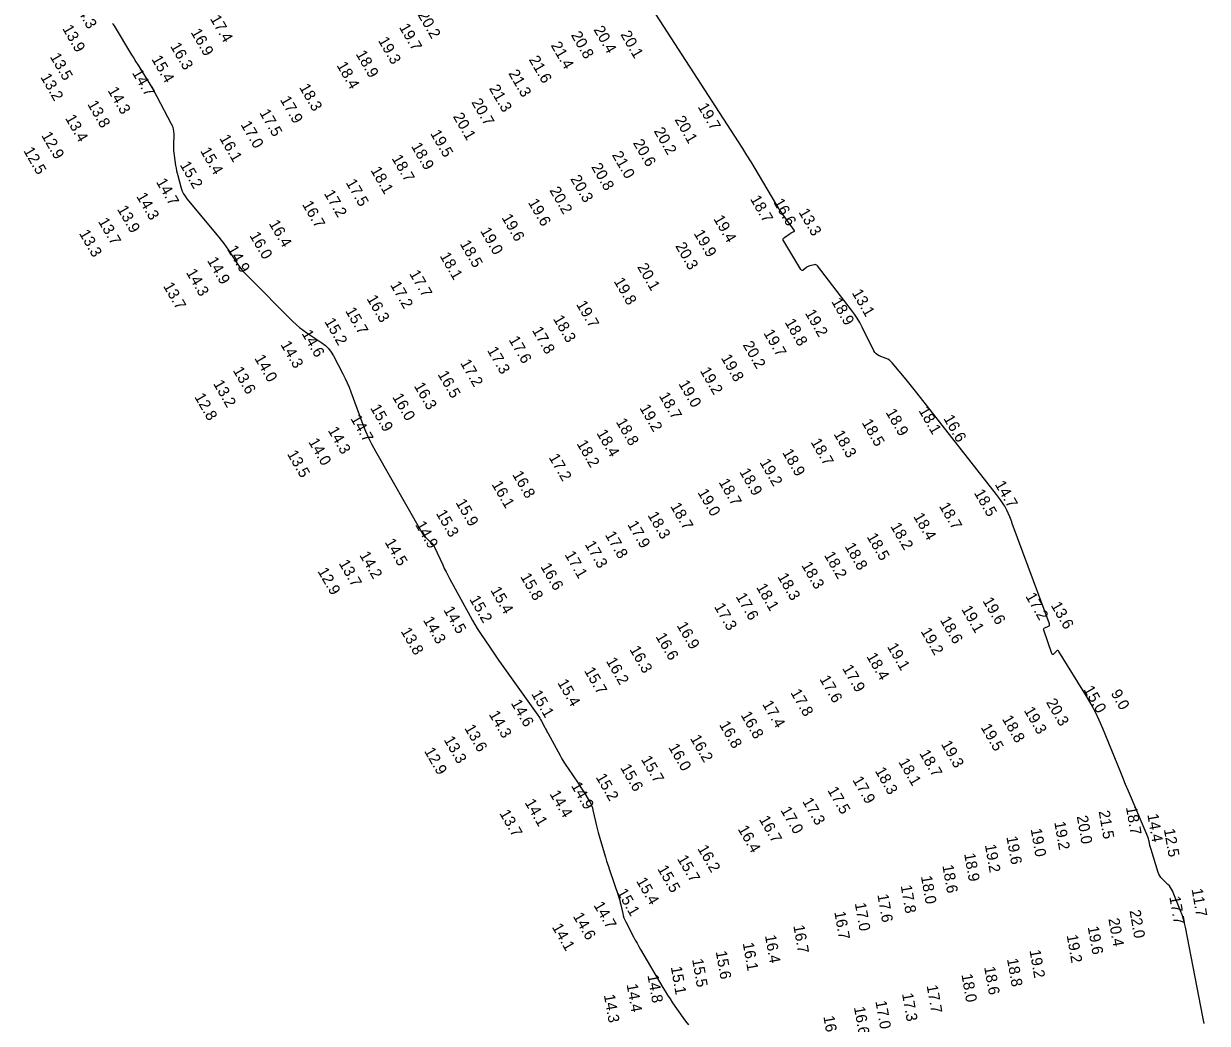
# Model space of a CAD drawing. Extents: x 988130 to 1132882, y 654656 to 841453.
# Drawn here: x 1038054 to 1038588, y 809853 to 810304 of the extents above; entities that cross this region are included whole.
import ezdxf

# ---------------------------------------------------------------- set-up
doc = ezdxf.new("R2010")
doc.units = 0
doc.layers.add('V-TOPO-MAJR', color=7, linetype='Continuous')
doc.layers.add('V-TOPO-SOUN', color=7, linetype='Continuous')

msp = doc.modelspace()

# ---------------------------------------------------------------- linework, layer by layer
at = {"layer": 'V-TOPO-MAJR'}
for points in [[(1038586.66, 809852.69), (1038586.37, 809854.2), (1038586.07, 809855.71), (1038578.17, 809896.08), (1038577.76, 809897.95), (1038577.25, 809899.8), (1038576.66, 809901.63), (1038575.98, 809903.43), (1038572.31, 809912.45), (1038571.93, 809913.26), (1038571.47, 809914.02), (1038570.93, 809914.73), (1038570.31, 809915.38), (1038567.68, 809917.88), (1038567.07, 809918.54), (1038566.56, 809919.25), (1038566.15, 809920.03), (1038565.83, 809920.86), (1038562.64, 809931.11), (1038562.5, 809931.59), (1038562.37, 809932.06), (1038562.26, 809932.54), (1038562.17, 809933.02), (1038561.81, 809934.96), (1038561.71, 809935.44), (1038561.58, 809935.92), (1038561.43, 809936.38), (1038561.25, 809936.84), (1038553.78, 809954.39), (1038552.48, 809957.47), (1038551.19, 809960.56), (1038549.91, 809963.65), (1038548.64, 809966.74), (1038540.9, 809985.79), (1038539.28, 809989.55), (1038537.51, 809993.24), (1038535.58, 809996.84), (1038533.51, 810000.37), (1038521.07, 810020.59), (1038520.83, 810020.87), (1038520.57, 810020.99), (1038520.29, 810020.94), (1038520, 810020.71), (1038518.78, 810019.47), (1038518.49, 810019.26), (1038518.25, 810019.22), (1038518.04, 810019.36), (1038517.88, 810019.68), (1038514.21, 810030.16), (1038514.14, 810030.53), (1038514.2, 810030.84), (1038514.39, 810031.09), (1038514.72, 810031.28), (1038516.29, 810031.92), (1038516.61, 810032.11), (1038516.8, 810032.36), (1038516.86, 810032.67), (1038516.78, 810033.04), (1038500, 810078.39), (1038499.73, 810079.12), (1038499.45, 810079.85), (1038499.16, 810080.57), (1038498.86, 810081.3), (1038497.6, 810084.31), (1038497.31, 810084.96), (1038496.99, 810085.58), (1038496.63, 810086.19), (1038496.25, 810086.77), (1038494.62, 810089.09), (1038494.21, 810089.66), (1038493.79, 810090.24), (1038493.37, 810090.8), (1038492.93, 810091.36), (1038456.94, 810137.28), (1038455.75, 810138.8), (1038454.54, 810140.3), (1038453.32, 810141.8), (1038452.1, 810143.29), (1038445.8, 810150.86), (1038445.22, 810151.49), (1038444.57, 810152.02), (1038443.86, 810152.47), (1038443.08, 810152.82), (1038439.86, 810154.08), (1038439.11, 810154.46), (1038438.46, 810154.94), (1038437.92, 810155.55), (1038437.49, 810156.27), (1038432.22, 810167), (1038431.17, 810169.01), (1038430.02, 810170.97), (1038428.77, 810172.87), (1038427.42, 810174.7), (1038412.02, 810194.63), (1038411.71, 810194.94), (1038411.35, 810195.14), (1038410.95, 810195.21), (1038410.51, 810195.15), (1038408.58, 810194.68), (1038408.16, 810194.56), (1038407.77, 810194.39), (1038407.4, 810194.18), (1038407.06, 810193.92), (1038405.71, 810192.82), (1038405.38, 810192.62), (1038405.09, 810192.59), (1038404.82, 810192.72), (1038404.58, 810193.01), (1038396.78, 810205.73), (1038396.57, 810206.22), (1038396.56, 810206.67), (1038396.75, 810207.08), (1038397.14, 810207.45), (1038399.72, 810209.26), (1038399.91, 810209.39), (1038400.11, 810209.51), (1038400.31, 810209.62), (1038400.51, 810209.72), (1038401.34, 810210.11), (1038401.51, 810210.22), (1038401.59, 810210.35), (1038401.59, 810210.51), (1038401.49, 810210.68), (1038396.49, 810217.73), (1038395.62, 810218.98), (1038394.78, 810220.24), (1038393.97, 810221.52), (1038393.19, 810222.82), (1038383.86, 810238.58), (1038382.03, 810241.63), (1038380.17, 810244.67), (1038378.28, 810247.68), (1038376.36, 810250.68), (1038258.12, 810433.43)], [(1038093.64, 810304.22), (1038094.01, 810303.63), (1038094.38, 810303.03), (1038102.35, 810289.92), (1038103.3, 810288.36), (1038104.26, 810286.8), (1038105.22, 810285.24), (1038106.18, 810283.69), (1038110.04, 810277.48), (1038110.99, 810275.92), (1038111.92, 810274.34), (1038112.81, 810272.75), (1038113.68, 810271.14), (1038120.26, 810258.77), (1038120.76, 810257.66), (1038121.11, 810256.52), (1038121.31, 810255.35), (1038121.35, 810254.14), (1038121.23, 810249.08), (1038121.23, 810247.92), (1038121.27, 810246.77), (1038121.37, 810245.62), (1038121.52, 810244.47), (1038122.22, 810239.89), (1038122.41, 810238.74), (1038122.63, 810237.61), (1038122.9, 810236.48), (1038123.19, 810235.36), (1038124.78, 810229.69), (1038125.21, 810228.41), (1038125.77, 810227.19), (1038126.45, 810226.04), (1038127.26, 810224.95), (1038141.69, 810207.61), (1038142.83, 810206.2), (1038143.93, 810204.76), (1038144.99, 810203.29), (1038146.02, 810201.79), (1038150.03, 810195.74), (1038151.06, 810194.26), (1038152.17, 810192.83), (1038153.35, 810191.46), (1038154.6, 810190.15), (1038175.19, 810169.56), (1038176.66, 810168.15), (1038178.2, 810166.83), (1038179.81, 810165.58), (1038181.47, 810164.41), (1038188.27, 810159.89), (1038189.88, 810158.67), (1038191.29, 810157.28), (1038192.51, 810155.73), (1038193.55, 810154), (1038197.77, 810145.83), (1038198.76, 810143.86), (1038199.68, 810141.85), (1038200.54, 810139.82), (1038201.34, 810137.75), (1038206.76, 810123.1), (1038207.99, 810119.99), (1038209.33, 810116.94), (1038210.8, 810113.95), (1038212.39, 810111.02), (1038233.34, 810074.26), (1038233.73, 810073.63), (1038234.16, 810073.04), (1038234.64, 810072.49), (1038235.17, 810071.98), (1038237.35, 810069.98), (1038237.87, 810069.46), (1038238.33, 810068.9), (1038238.73, 810068.29), (1038239.07, 810067.64), (1038242.8, 810059.62), (1038243.54, 810058.07), (1038244.3, 810056.52), (1038245.09, 810054.99), (1038245.9, 810053.48), (1038255.14, 810036.48), (1038256.19, 810034.61), (1038257.28, 810032.76), (1038258.41, 810030.94), (1038259.59, 810029.15), (1038264.39, 810022.03), (1038265.59, 810020.25), (1038266.81, 810018.48), (1038268.03, 810016.72), (1038269.27, 810014.96), (1038285.71, 809991.83), (1038286.17, 809991.17), (1038286.6, 809990.5), (1038287.01, 809989.82), (1038287.39, 809989.12), (1038288.91, 809986.31), (1038289.28, 809985.61), (1038289.66, 809984.91), (1038290.04, 809984.21), (1038290.43, 809983.51), (1038295.81, 809973.66), (1038296.65, 809972.16), (1038297.54, 809970.67), (1038298.45, 809969.21), (1038299.4, 809967.77), (1038303.9, 809961.14), (1038304.55, 809960.16), (1038305.2, 809959.18), (1038305.83, 809958.19), (1038306.46, 809957.19), (1038308.93, 809953.19), (1038309.5, 809952.17), (1038309.98, 809951.11), (1038310.37, 809950.02), (1038310.67, 809948.88), (1038311.79, 809943.76), (1038312.07, 809942.53), (1038312.37, 809941.3), (1038312.69, 809940.08), (1038313.03, 809938.86), (1038315.68, 809929.71), (1038316.24, 809927.79), (1038316.83, 809925.87), (1038317.45, 809923.96), (1038318.08, 809922.05), (1038322.15, 809910.04), (1038322.46, 809909.09), (1038322.74, 809908.14), (1038322.99, 809907.17), (1038323.22, 809906.2), (1038324.07, 809902.29), (1038324.32, 809901.33), (1038324.62, 809900.39), (1038324.99, 809899.47), (1038325.43, 809898.57), (1038329.01, 809891.72), (1038329.77, 809890.29), (1038330.55, 809888.86), (1038331.34, 809887.45), (1038332.15, 809886.05), (1038342.22, 809868.92), (1038343.28, 809867.16), (1038344.36, 809865.43), (1038345.48, 809863.72), (1038346.63, 809862.03), (1038351.3, 809855.31), (1038352.5, 809853.65), (1038353.75, 809852.04)]]:
    msp.add_lwpolyline(points, dxfattribs=at)

# ---------------------------------------------------------------- texts
at = {"layer": 'V-TOPO-SOUN'}
for s, rotation, p in [('14.3 ', 300, (1038076.16, 810312.42)), ('17.4 ', 300, (1038137.6, 810306.26)), ('20.2 ', 300, (1038231.38, 810307.98)), ('13.9 ', 300, (1038070.91, 810301.82)), ('16.9 ', 300, (1038128.88, 810300.12)), ('19.7 ', 300, (1038222.95, 810302.39)), ('20.4 ', 300, (1038310.79, 810301.31)), ('19.3 ', 300, (1038213.49, 810296.38)), ('21.4 ', 300, (1038291.49, 810294.19)), ('20.8 ', 300, (1038300.58, 810298.85)), ('20.1 ', 300, (1038322.94, 810299.13)), ('13.5 ', 300, (1038065.29, 810289.1)), ('16.3 ', 300, (1038119.63, 810293.83)), ('18.9 ', 300, (1038203.4, 810290.31)), ('15.4 ', 300, (1038111.14, 810288.02)), ('18.4 ', 300, (1038194.75, 810285.19)), ('21.6 ', 300, (1038281.57, 810287.82)), ('13.2 ', 300, (1038061.01, 810279.89)), ('14.7 ', 300, (1038102.39, 810281.81)), ('21.3 ', 300, (1038272.33, 810281.57)), ('14.3 ', 300, (1038091.38, 810273.82)), ('18.3 ', 300, (1038177.89, 810275.22)), ('21.3 ', 300, (1038263.6, 810274.78)), ('13.8 ', 300, (1038082.2, 810267.67)), ('17.9 ', 300, (1038169.21, 810269.66)), ('20.7 ', 300, (1038255.6, 810268.56)), ('17.5 ', 300, (1038159.9, 810263.77)), ('20.1 ', 300, (1038247.31, 810262.11)), ('19.7 ', 300, (1038357.83, 810266.49)), ('13.4 ', 300, (1038072.18, 810261.31)), ('17.0 ', 300, (1038151.43, 810258.44)), ('20.1 ', 300, (1038347.4, 810260.68)), ('12.9 ', 300, (1038061.42, 810253.54)), ('16.1 ', 300, (1038141.81, 810252.27)), ('19.5 ', 300, (1038237.04, 810254.44)), ('20.2 ', 300, (1038337.99, 810255.52)), ('12.5 ', 300, (1038053.34, 810246.65)), ('15.4 ', 300, (1038133.17, 810246.54)), ('18.9 ', 300, (1038228.41, 810248.68)), ('20.6 ', 300, (1038328.61, 810250.16)), ('18.7 ', 300, (1038219.62, 810243.21)), ('21.0 ', 300, (1038319.09, 810244.75)), ('15.2 ', 300, (1038123.98, 810240.23)), ('18.1 ', 300, (1038210.08, 810237.83)), ('20.8 ', 300, (1038309.74, 810239.37)), ('14.7 ', 300, (1038113.24, 810232.55)), ('17.5 ', 300, (1038198.9, 810232.21)), ('20.3 ', 300, (1038300.3, 810233.97)), ('14.3 ', 300, (1038104.31, 810226.07)), ('17.2 ', 300, (1038189.06, 810227.3)), ('20.2 ', 300, (1038290.9, 810228.74)), ('18.7 ', 300, (1038381.48, 810224.86)), ('13.9 ', 300, (1038095.65, 810220.26)), ('16.7 ', 300, (1038179.21, 810222.38)), ('19.6 ', 300, (1038281.19, 810223.3)), ('16.6 ', 300, (1038391.97, 810223.41)), ('13.7 ', 300, (1038087.05, 810214.71)), ('19.6 ', 300, (1038269.27, 810216.45)), ('19.4 ', 300, (1038364.92, 810215.91)), ('13.3 ', 300, (1038403.36, 810218.9)), ('13.3 ', 300, (1038078.47, 810209.35)), ('16.4 ', 300, (1038164.18, 810213.75)), ('19.0 ', 300, (1038259.6, 810210.41)), ('19.9 ', 300, (1038356, 810209.32)), ('16.0 ', 300, (1038155.41, 810208.37)), ('18.5 ', 300, (1038250.4, 810204.61)), ('20.3 ', 300, (1038347.69, 810203.63)), ('14.9 ', 300, (1038145.28, 810202.26)), ('18.1 ', 300, (1038241.33, 810199.15)), ('14.9 ', 300, (1038136.31, 810197.04)), ('20.1 ', 300, (1038330.51, 810194.19)), ('14.3 ', 300, (1038126.78, 810191.68)), ('17.7 ', 300, (1038227.57, 810191.14)), ('19.8 ', 300, (1038319.91, 810187.73)), ('13.7 ', 300, (1038116.43, 810185.56)), ('17.2 ', 300, (1038218.94, 810186.07)), ('13.1 ', 300, (1038427.42, 810182.48)), ('16.3 ', 300, (1038208.33, 810179.85)), ('19.7 ', 300, (1038302.92, 810177.31)), ('18.9 ', 300, (1038418.15, 810178.55)), ('15.7 ', 300, (1038198.67, 810174.33)), ('19.2 ', 300, (1038406.25, 810173.33)), ('15.2 ', 300, (1038189.27, 810169.52)), ('18.3 ', 300, (1038292.52, 810170.76)), ('18.8 ', 300, (1038397.11, 810169.17)), ('14.6 ', 300, (1038178.98, 810164.13)), ('17.6 ', 300, (1038272.47, 810161.31)), ('17.8 ', 300, (1038283.01, 810165.58)), ('19.7 ', 300, (1038387.51, 810164.34)), ('14.3 ', 300, (1038169.42, 810159.14)), ('17.3 ', 300, (1038262.73, 810156.52)), ('20.2 ', 300, (1038378.15, 810159.01)), ('14.0 ', 300, (1038157.65, 810152.95)), ('17.2 ', 300, (1038250.56, 810150.83)), ('19.8 ', 300, (1038368.31, 810153.11)), ('13.6 ', 300, (1038147.91, 810147.47)), ('16.5 ', 300, (1038240.39, 810145.68)), ('19.2 ', 300, (1038358.82, 810147.3)), ('13.2 ', 300, (1038139.02, 810141.5)), ('16.3 ', 300, (1038229.69, 810140.44)), ('19.0 ', 300, (1038349.13, 810141.44)), ('12.8 ', 300, (1038130.55, 810135.55)), ('16.0 ', 300, (1038219.91, 810135.48)), ('18.7 ', 300, (1038340.31, 810135.98)), ('15.9 ', 300, (1038209.93, 810130.52)), ('19.2 ', 300, (1038331.54, 810130.52)), ('18.9 ', 300, (1038442.69, 810128.55)), ('18.1 ', 300, (1038457.54, 810129.36)), ('14.7 ', 300, (1038201.03, 810125.73)), ('18.8 ', 300, (1038320.89, 810124.23)), ('18.5 ', 300, (1038431.89, 810123.88)), ('16.6 ', 300, (1038468.76, 810125.78)), ('14.3 ', 300, (1038190.8, 810120.4)), ('18.4 ', 300, (1038312.13, 810119.15)), ('18.3 ', 300, (1038419.19, 810118.76)), ('14.0 ', 300, (1038181.99, 810115.23)), ('18.2 ', 300, (1038303.17, 810114.4)), ('18.7 ', 300, (1038408.82, 810115.12)), ('13.5 ', 300, (1038172.38, 810109.78)), ('17.2 ', 300, (1038290.54, 810108.22)), ('18.9 ', 300, (1038395.99, 810110.42)), ('18.9 ', 300, (1038376.64, 810101.66)), ('19.2 ', 300, (1038385.76, 810105.95)), ('16.8 ', 300, (1038274.09, 810100.46)), ('18.7 ', 300, (1038367.27, 810097)), ('16.1 ', 300, (1038264.76, 810096.03)), ('19.0 ', 300, (1038357.76, 810092.37)), ('18.5 ', 300, (1038482.57, 810092.18)), ('14.7 ', 300, (1038491.97, 810096.02)), ('15.9 ', 300, (1038248.51, 810087.81)), ('18.7 ', 300, (1038345.43, 810086.15)), ('18.7 ', 300, (1038466.81, 810086.2)), ('15.3 ', 300, (1038239.61, 810082.94)), ('18.3 ', 300, (1038335.18, 810082.08)), ('18.4 ', 300, (1038455.19, 810081.53)), ('14.9 ', 300, (1038230.28, 810077.8)), ('17.9 ', 300, (1038326.04, 810077.94)), ('18.2 ', 300, (1038444.81, 810077.12)), ('14.5 ', 300, (1038216.47, 810069.94)), ('17.8 ', 300, (1038315.95, 810073.23)), ('18.5 ', 300, (1038434.14, 810072.38)), ('17.1 ', 300, (1038297.73, 810064.3)), ('17.3 ', 300, (1038306.82, 810068.92)), ('18.8 ', 300, (1038424.17, 810068.02)), ('13.7 ', 300, (1038195.73, 810060.39)), ('14.2 ', 300, (1038205.04, 810064.1)), ('18.3 ', 300, (1038404.64, 810059.49)), ('18.2 ', 300, (1038414.87, 810064.05)), ('12.9 ', 300, (1038186.16, 810056.81)), ('15.8 ', 300, (1038277.71, 810054.36)), ('16.6 ', 300, (1038286.82, 810058.88)), ('18.3 ', 300, (1038393.81, 810054.35)), ('15.4 ', 300, (1038264.2, 810048.23)), ('18.1 ', 300, (1038384.21, 810049.62)), ('15.2 ', 300, (1038254.71, 810044.2)), ('17.6 ', 300, (1038374.99, 810045.4)), ('19.6 ', 300, (1038486.46, 810043.41)), ('17.2 ', 300, (1038505.82, 810045.48)), ('14.5 ', 300, (1038242.99, 810039.34)), ('17.3 ', 300, (1038365.23, 810040.81)), ('19.1 ', 300, (1038476.85, 810039.69)), ('13.6 ', 300, (1038517.26, 810041.38)), ('14.3 ', 300, (1038233.8, 810034.74)), ('16.9 ', 300, (1038348.33, 810032.33)), ('18.6 ', 300, (1038467.21, 810034.77)), ('13.8 ', 300, (1038223.7, 810029.73)), ('16.6 ', 300, (1038338.81, 810027.34)), ('19.2 ', 300, (1038458.49, 810029.69)), ('16.3 ', 300, (1038327.02, 810021.5)), ('19.1 ', 300, (1038443.33, 810022.76)), ('16.2 ', 300, (1038316.4, 810016.26)), ('18.4 ', 300, (1038434, 810018.35)), ('15.7 ', 300, (1038306.54, 810011.87)), ('17.9 ', 300, (1038423.1, 810012.94)), ('15.4 ', 300, (1038294.46, 810006.47)), ('17.6 ', 300, (1038412.79, 810008.15)), ('15.1 ', 300, (1038282.65, 810001.46)), ('17.8 ', 300, (1038399.71, 810002)), ('15.0 ', 300, (1038531.98, 810003.49)), ('9.0', 300, (1038544.33, 810001.71)), ('14.6 ', 300, (1038273.44, 809997.29)), ('17.4 ', 300, (1038386.95, 809996.81)), ('20.3 ', 300, (1038515.12, 809997.66)), ('14.3 ', 300, (1038263.5, 809992.22)), ('16.8 ', 300, (1038377.24, 809991.89)), ('18.8 ', 300, (1038495.23, 809990.13)), ('19.3 ', 300, (1038505.11, 809993.96)), ('13.6 ', 300, (1038252.46, 809985.99)), ('16.8 ', 300, (1038367.48, 809987.56)), ('19.5 ', 300, (1038485.61, 809986.34)), ('13.3 ', 300, (1038243.16, 809980.73)), ('16.2 ', 300, (1038354.4, 809981.33)), ('19.3 ', 300, (1038467.69, 809978.74)), ('12.9 ', 300, (1038234.29, 809975.64)), ('16.0 ', 300, (1038344.55, 809977.36)), ('18.7 ', 300, (1038457.88, 809974.59)), ('15.6 ', 300, (1038322.83, 809968.14)), ('15.7 ', 300, (1038332.23, 809971.9)), ('18.1 ', 300, (1038448.43, 809970.73)), ('15.2 ', 300, (1038311.77, 809963.85)), ('18.3 ', 300, (1038437.82, 809966.71)), ('14.9 ', 300, (1038300.62, 809960)), ('17.5 ', 300, (1038416.38, 809957.89)), ('17.9 ', 300, (1038427.69, 809962.57)), ('14.1 ', 300, (1038279.69, 809952.39)), ('14.4 ', 300, (1038290.92, 809956.3)), ('17.3 ', 300, (1038405.04, 809952.91)), ('13.7 ', 300, (1038268.27, 809947.53)), ('17.0 ', 300, (1038395.19, 809948.94)), ('21.5 ', 280, (1038538.97, 809948.41)), ('18.7 ', 280, (1038551.29, 809950.21)), ('16.7 ', 300, (1038385.48, 809944.8)), ('19.2 ', 280, (1038518.94, 809943.49)), ('20.0 ', 280, (1038529.09, 809946.14)), ('14.4 ', 280, (1038560.95, 809946.97)), ('16.4 ', 300, (1038375.9, 809940.44)), ('19.0 ', 280, (1038508.28, 809940.36)), ('12.5 ', 280, (1038568.42, 809940.28)), ('16.2 ', 300, (1038357.69, 809931.6)), ('19.2 ', 280, (1038487.6, 809933.22)), ('19.6 ', 280, (1038497.32, 809936.89)), ('15.7 ', 300, (1038348.52, 809927.03)), ('18.9 ', 280, (1038478.24, 809929.21)), ('15.5 ', 300, (1038339.6, 809922.45)), ('18.6 ', 280, (1038468.4, 809923.95)), ('15.4 ', 300, (1038330.03, 809916.96)), ('18.0 ', 280, (1038458.72, 809919.03)), ('15.1 ', 300, (1038321.3, 809911.91)), ('17.6 ', 280, (1038439.04, 809910.76)), ('17.8 ', 280, (1038449.58, 809914.82)), ('11.7 ', 280, (1038580.94, 809913.25)), ('14.7 ', 300, (1038310.78, 809906.04)), ('17.0 ', 280, (1038428.87, 809906.84)), ('17.7 ', 280, (1038570.87, 809909.79)), ('14.6 ', 300, (1038301.46, 809901.09)), ('16.7 ', 280, (1038419.62, 809902.98)), ('20.4 ', 280, (1038543.37, 809899.84)), ('22.0 ', 280, (1038552.91, 809903.58)), ('14.1 ', 300, (1038291.99, 809896.18)), ('16.7 ', 280, (1038401.1, 809896.76)), ('19.6 ', 280, (1038534.03, 809896.23)), ('16.4 ', 280, (1038388.29, 809892.31)), ('19.2 ', 280, (1038524.53, 809892.45)), ('15.6 ', 280, (1038366.08, 809885.09)), ('16.1 ', 280, (1038378.26, 809888.87)), ('19.2 ', 280, (1038507.75, 809885.61)), ('15.5 ', 280, (1038355.4, 809881.53)), ('18.8 ', 280, (1038497.59, 809881.71)), ('14.8 ', 280, (1038335.24, 809874.4)), ('15.1 ', 280, (1038345.78, 809878.12)), ('18.0 ', 280, (1038477.02, 809874.71)), ('18.6 ', 280, (1038487.27, 809878.06)), ('14.4 ', 280, (1038325.83, 809870.23)), ('17.7 ', 280, (1038461.3, 809869.72)), ('14.3 ', 280, (1038315.56, 809865.46)), ('17.0 ', 280, (1038438.18, 809862.63)), ('17.3 ', 280, (1038450.18, 809866.07)), ('16.6 ', 280, (1038428.47, 809859.95)), ('16.1 ', 280, (1038414.68, 809855.79))]:
    msp.add_text(s, height=5, rotation=rotation, dxfattribs=at).set_placement(p)

doc.saveas('drawing.dxf')
